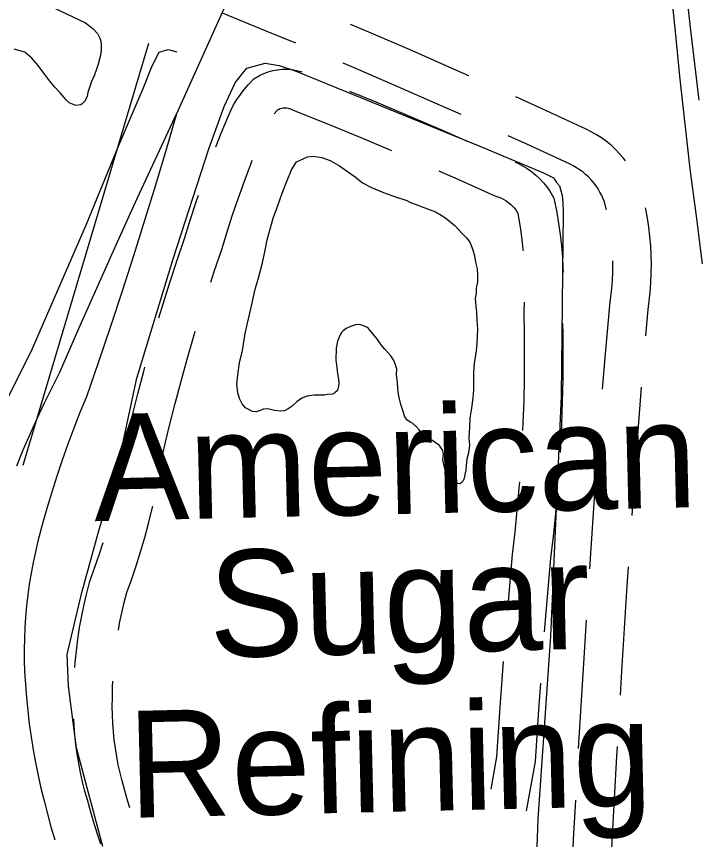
# Model space of a CAD drawing. Extents: x 3677843 to 3715951, y 511991 to 537744.
# Drawn here: x 3703341 to 3703871, y 529923 to 530562 of the extents above; entities that cross this region are included whole.
import ezdxf

# ---------------------------------------------------------------- set-up
doc = ezdxf.new("R2010")
doc.units = 0
for name, color, linetype in [('V-BLDG-IDEN', 7, 'Continuous'), ('V-RAIL-TRAK', 7, 'Continuous'), ('V-ROAD-CNTR', 7, 'Continuous'), ('V-TOPO-SHOR', 7, 'Continuous')]:
    doc.layers.add(name, color=color, linetype=linetype)

msp = doc.modelspace()

# ---------------------------------------------------------------- linework, layer by layer
at = {"layer": 'V-RAIL-TRAK'}
for points in [[(3703845.87, 530719.52), (3703864.18, 530553.58), (3703870.89, 530497.23)], [(3703848.9, 530585.43), (3703852.45, 530550.62), (3703855.8, 530515.79), (3703863.98, 530443.95), (3703868.82, 530406.94), (3703873.47, 530369.9)], [(3703506.51, 530578.73), (3703465.11, 530486.6), (3703457.05, 530458.9), (3703448.81, 530431.26), (3703440.36, 530403.67), (3703431.72, 530376.15), (3703422.88, 530348.69), (3703413.85, 530321.29), (3703404.63, 530293.96), (3703395.21, 530266.69), (3703390.2, 530254.52), (3703385.39, 530242.27), (3703380.79, 530229.94), (3703376.39, 530217.53), (3703372.21, 530205.05), (3703368.24, 530192.5), (3703364.47, 530179.89), (3703360.93, 530167.21), (3703357.59, 530154.48), (3703355.6, 530146.2), (3703353.81, 530137.88), (3703352.22, 530129.52), (3703350.84, 530121.12), (3703349.66, 530112.69), (3703348.69, 530104.23), (3703347.92, 530095.76), (3703347.37, 530087.26), (3703347.01, 530078.76), (3703346.87, 530070.25), (3703346.93, 530061.73), (3703347.19, 530053.22), (3703347.78, 530043.05), (3703348.58, 530032.89), (3703349.58, 530022.75), (3703350.78, 530012.63), (3703352.2, 530002.54), (3703353.81, 529992.48), (3703355.63, 529982.45), (3703357.66, 529972.46), (3703359.88, 529962.52), (3703362.31, 529952.62), (3703364.88, 529942.5), (3703367.68, 529932.44), (3703370.7, 529922.44)], [(3703465.44, 530487.34), (3703449.83, 530453.92), (3703434.38, 530420.42), (3703419.11, 530386.84), (3703404.02, 530353.18), (3703389.1, 530319.44), (3703374.36, 530285.62), (3703368.29, 530273.71), (3703362.41, 530261.71), (3703356.72, 530249.62), (3703351.22, 530237.44), (3703345.91, 530225.18), (3703340.79, 530212.83)]]:
    msp.add_lwpolyline(points, dxfattribs=at)
at = {"layer": 'V-ROAD-CNTR'}
for points in [[(3703557.76, 530541.41), (3703534.91, 530550.91), (3703500.84, 530564.84)], [(3703692.12, 530516.16), (3703682.27, 530520.56), (3703648.43, 530535.41), (3703614.49, 530550.04), (3703600.41, 530556.01)], [(3703495.85, 530460.86), (3703500, 530471.51), (3703505.47, 530484.93), (3703507.35, 530489.17), (3703509.58, 530493.49), (3703512.06, 530497.65), (3703514.78, 530501.67), (3703517.74, 530505.52), (3703520.93, 530509.19), (3703525.35, 530513.71), (3703529.58, 530516.26), (3703532.91, 530517.88), (3703536.37, 530519.2), (3703539.93, 530520.2), (3703543.57, 530520.88), (3703547.25, 530521.24), (3703550.95, 530521.26), (3703554.64, 530520.96), (3703558.29, 530520.32), (3703561.86, 530519.37), (3703562.42, 530519.16)], [(3703686.29, 530485.92), (3703670.13, 530493.13), (3703636.46, 530507.9), (3703602.71, 530522.45), (3703594.62, 530525.88)], [(3703599.5, 530504.19), (3703619.93, 530495.81), (3703646.16, 530484.8), (3703672.29, 530473.56), (3703691.54, 530465.1)], [(3703814.02, 530449.96), (3703812.4, 530452.08), (3703809.35, 530455.61), (3703806.11, 530458.96), (3703802.69, 530462.12), (3703799.09, 530465.08), (3703795.32, 530467.84), (3703791.41, 530470.37), (3703787.36, 530472.68), (3703783.37, 530474.66), (3703749.67, 530490.22), (3703728.62, 530499.78)], [(3703540.97, 530486.51), (3703540.98, 530486.53), (3703542.99, 530488.85), (3703544.12, 530490), (3703543.92, 530489.88), (3703544.84, 530490.32), (3703545.79, 530490.69), (3703546.77, 530490.96), (3703547.77, 530491.15), (3703548.79, 530491.25), (3703549.81, 530491.25), (3703550.83, 530491.17), (3703551.83, 530491), (3703552.82, 530490.73), (3703553.78, 530490.38), (3703555.71, 530489.47), (3703582.35, 530478.81), (3703608.43, 530468.11), (3703632.27, 530458.1)], [(3703799.13, 530411.94), (3703798.93, 530412.86), (3703797.59, 530418.23), (3703796.71, 530420.5), (3703795.49, 530423.19), (3703794.11, 530425.8), (3703792.59, 530428.34), (3703790.92, 530430.78), (3703789.12, 530433.13), (3703787.19, 530435.37), (3703785.13, 530437.49), (3703782.96, 530439.5), (3703780.68, 530441.38), (3703778.3, 530443.12), (3703775.81, 530444.73), (3703773.24, 530446.2), (3703770.4, 530447.61), (3703737.18, 530462.95), (3703722.76, 530469.49)], [(3703491.74, 530355.84), (3703494.42, 530363.99), (3703500.27, 530381.14), (3703504.47, 530394.79), (3703508.76, 530408.04), (3703513.25, 530421.23), (3703517.93, 530434.36), (3703522.8, 530447.41), (3703524, 530450.48)], [(3703728.16, 530449.03), (3703730.27, 530448.13), (3703734, 530446.23), (3703737.58, 530444.06), (3703741, 530441.65), (3703744.26, 530439), (3703747.31, 530436.14), (3703750.15, 530433.06), (3703752.77, 530429.8), (3703755.16, 530426.36), (3703758.35, 530420.99), (3703760.51, 530410.04), (3703761.97, 530401.37), (3703763.18, 530392.67), (3703764.16, 530383.93), (3703764.88, 530375.17), (3703765.36, 530366.4), (3703765.44, 530363.55)], [(3703668.99, 530442.24), (3703686.14, 530434.7), (3703712.52, 530422.83), (3703715.63, 530421.76), (3703717.54, 530420.94), (3703719.4, 530420), (3703721.17, 530418.92), (3703722.88, 530417.72), (3703724.49, 530416.41), (3703726, 530414.99), (3703727.42, 530413.46), (3703728.72, 530411.84), (3703729.91, 530410.13), (3703729.92, 530410.11), (3703730.99, 530404.64), (3703732.31, 530396.81), (3703733.41, 530388.93), (3703734.29, 530381.03), (3703734.37, 530380.15)], [(3703451.57, 530328.08), (3703454.85, 530338.94), (3703460.31, 530356.26), (3703465.97, 530373.52), (3703471.73, 530390.4), (3703475.86, 530403.82), (3703480.29, 530417.49), (3703482.24, 530423.25)], [(3703829.74, 530314.05), (3703831.53, 530334.39), (3703832.43, 530340.94), (3703833.17, 530348.1), (3703833.69, 530355.28), (3703833.99, 530362.48), (3703834.05, 530369.68), (3703833.89, 530376.88), (3703833.5, 530384.07), (3703832.88, 530391.24), (3703832.04, 530398.4), (3703830.97, 530405.52), (3703829.68, 530412.6), (3703829.48, 530413.54)], [(3703796.14, 530272.66), (3703798.4, 530300.1), (3703801.71, 530337.74), (3703802.64, 530344.52), (3703803.29, 530350.74), (3703803.74, 530356.98), (3703803.99, 530363.22), (3703804.05, 530369.48), (3703803.99, 530372.3)], [(3703735.29, 530340.2), (3703734.86, 530332.61), (3703735.22, 530314.86), (3703735.34, 530297.79), (3703735.22, 530280.62)], [(3703765.05, 530323.57), (3703765.22, 530315.27), (3703765.34, 530297.79), (3703765.22, 530280.41)], [(3703454.32, 530220.99), (3703456.7, 530231.52), (3703459.82, 530244.26), (3703464.16, 530261.57), (3703468.69, 530278.79), (3703473.43, 530295.95), (3703478.37, 530313.06), (3703479.77, 530317.68)], [(3703418.09, 530192.23), (3703419.2, 530198.64), (3703421.74, 530211.94), (3703424.51, 530225.2), (3703427.5, 530238.4), (3703430.7, 530251.47), (3703435.1, 530269.04), (3703439.73, 530286.6), (3703440.56, 530289.62)], [(3703735.22, 530280.82), (3703734.87, 530263.65), (3703734.29, 530246.59), (3703734, 530240.44)], [(3703765.22, 530280.21), (3703764.86, 530262.84), (3703764.26, 530245.36), (3703763.43, 530227.9), (3703763.15, 530223.42)], [(3703818.99, 530174.46), (3703819.76, 530185.99), (3703822.39, 530223.21), (3703825.24, 530260.39), (3703826.37, 530274.19)], [(3703786.14, 530133.02), (3703789.83, 530188.05), (3703792.47, 530225.41), (3703793.04, 530232.78)], [(3703731.53, 530200.52), (3703731.15, 530195.48), (3703729.64, 530178.47), (3703727.89, 530161.49), (3703725.88, 530144.22), (3703722.41, 530104.58), (3703722.12, 530100.97)], [(3703760.2, 530183.53), (3703759.5, 530175.61), (3703757.71, 530158.22), (3703755.73, 530141.17), (3703752.31, 530102.07), (3703750.86, 530083.97)], [(3703420.08, 530085.47), (3703421.01, 530090.72), (3703422.7, 530098.86), (3703424.6, 530106.95), (3703426.6, 530114.55), (3703430.2, 530124.55), (3703433.85, 530135.38), (3703437.29, 530146.29), (3703440.51, 530157.25), (3703443.51, 530168.28), (3703446.39, 530179.77), (3703446.73, 530181.73)], [(3703386.31, 530056.32), (3703386.59, 530060.28), (3703387.47, 530069.36), (3703388.59, 530078.41), (3703389.95, 530087.42), (3703391.55, 530096.41), (3703393.4, 530105.34), (3703395.49, 530114.21), (3703397.93, 530123.47), (3703401.87, 530134.42), (3703405.33, 530144.69), (3703408.12, 530153.53)], [(3703810.02, 530034.76), (3703811.14, 530053.58), (3703815.32, 530119.8), (3703816.31, 530134.55)], [(3703777.5, 529993.3), (3703781.19, 530055.42), (3703783.57, 530093.11)], [(3703718.96, 530061.09), (3703716.37, 530025.55), (3703713.84, 529986.91), (3703709.27, 529961.68)], [(3703428.86, 529947.23), (3703427.43, 529952.1), (3703424.86, 529961.59), (3703422.98, 529968.15), (3703421.38, 529974.45), (3703419.97, 529980.79), (3703418.74, 529987.18), (3703417.7, 529993.59), (3703416.85, 530000.04), (3703416.18, 530006.51), (3703415.71, 530012.99), (3703415.43, 530019.48), (3703415.33, 530025.98), (3703415.43, 530032.7), (3703415.56, 530041.21), (3703415.76, 530045.74)], [(3703747.8, 530044.09), (3703746.29, 530023.48), (3703743.66, 529983.25), (3703737.99, 529951.94), (3703736.75, 529944.85)], [(3703406.43, 529918.94), (3703404.56, 529924.39), (3703401.45, 529934.13), (3703398.56, 529943.94), (3703395.96, 529953.55), (3703394.02, 529960.33), (3703392.2, 529967.49), (3703390.59, 529974.69), (3703389.2, 529981.94), (3703388.02, 529989.22), (3703387.05, 529996.54), (3703386.3, 530003.88), (3703385.76, 530011.24), (3703385.53, 530016.35)], [(3703802.51, 529894.97), (3703803.52, 529921.22), (3703807.2, 529987.36), (3703807.64, 529994.83)], [(3703771.19, 529853.45), (3703771.36, 529860.16), (3703772.35, 529891.36), (3703773.55, 529922.63), (3703775.26, 529953.36)]]:
    msp.add_lwpolyline(points, dxfattribs=at)
at = {"layer": 'V-TOPO-SHOR'}
msp.add_line((3703443.41, 530541.2), (3703345.75, 530213.34), dxfattribs=at)
for points in [[(3703333.35, 530586.63), (3703394.59, 530557.26), (3703400.39, 530552.59), (3703403.82, 530548.96), (3703405.68, 530545.31), (3703406.48, 530542.95), (3703406.77, 530540.08), (3703406.54, 530535.63), (3703405.79, 530531.17), (3703404.27, 530525.14), (3703402.99, 530521.2), (3703401.2, 530516.21), (3703399.14, 530511.74), (3703397.86, 530507.8), (3703396.33, 530503.08), (3703395.82, 530500.2), (3703394.28, 530496.78), (3703391.94, 530494.41), (3703390.9, 530493.61), (3703386.98, 530493.06), (3703381.73, 530495.11), (3703379.61, 530497.45), (3703378.03, 530499.27), (3703374.86, 530502.91), (3703370.63, 530507.33), (3703366.67, 530512.01), (3703362.17, 530518.26), (3703357.67, 530524.25), (3703352.92, 530529.71), (3703347.38, 530534.38), (3703338.98, 530536.93)], [(3703189.56, 530001.82), (3703218.05, 530028.73), (3703231.46, 530053.01), (3703250.33, 530085.38), (3703273.54, 530143.47), (3703296.33, 530191.49), (3703316.17, 530229.91), (3703353.36, 530304.22), (3703395.4, 530400.73), (3703420.59, 530462.86), (3703439.38, 530506.32), (3703446.3, 530523.99), (3703451.75, 530534.61), (3703458.79, 530536.68), (3703465.35, 530534.72)], [(3703407.95, 529917.12), (3703387.43, 529993.87), (3703381.2, 530041.84), (3703380.23, 530066.43), (3703391.56, 530114.54), (3703405.23, 530163.45), (3703418.55, 530207.67), (3703434.37, 530281.19), (3703462.53, 530373.93), (3703490.36, 530459.26), (3703502.2, 530492.15), (3703510.65, 530510.56), (3703516.45, 530518.02), (3703519.93, 530521.95), (3703533.95, 530525.97), (3703544.9, 530524.1), (3703557.43, 530519.91), (3703699.6, 530462.07), (3703750.12, 530440.61), (3703757.96, 530436.77), (3703760.33, 530433.27), (3703762.7, 530430.55), (3703763.5, 530427.83), (3703764.71, 530423.15), (3703765.14, 530417.3), (3703765.59, 530410.28), (3703763.98, 530267.38), (3703755.68, 530080.7), (3703745.87, 529938.52), (3703740.4, 529789.34)], [(3703591.52, 530313), (3703590.24, 530309.85), (3703589.23, 530304.35), (3703589.04, 530295.19), (3703589.61, 530289.44), (3703590.17, 530284.47), (3703590.99, 530280.3), (3703591.28, 530277.42), (3703591.04, 530274.8), (3703590.28, 530271.66), (3703588.2, 530269.81), (3703586.37, 530268.75), (3703582.45, 530268.45), (3703580.1, 530267.91), (3703575.13, 530267.87), (3703571.99, 530267.85), (3703566.76, 530267.28), (3703562.59, 530265.68), (3703558.95, 530263.04), (3703555.05, 530259.34), (3703551.93, 530257.23), (3703549.06, 530255.9), (3703545.66, 530255.61), (3703541.21, 530256.1), (3703536.23, 530257.37), (3703532.57, 530257.07), (3703531, 530256.28), (3703527.09, 530254.94), (3703524.21, 530255.18), (3703518.7, 530258.01), (3703516.06, 530261.13), (3703514.19, 530265.3), (3703512.85, 530269.74), (3703512.01, 530276.54), (3703512.74, 530283.87), (3703514.23, 530293.04), (3703516.51, 530302.73), (3703518.5, 530315.83), (3703521.03, 530327.36), (3703523.82, 530338.37), (3703526.34, 530350.43), (3703528.64, 530358.03), (3703531.94, 530370.88), (3703533.7, 530379.27), (3703535.72, 530388.7), (3703538.27, 530397.88), (3703540.3, 530405.48), (3703543.63, 530414.67), (3703547.21, 530424.89), (3703551.06, 530434.87), (3703554.4, 530443.01), (3703557.5, 530448), (3703558.27, 530449.32), (3703562.96, 530451.45), (3703566.87, 530453.04), (3703571.32, 530453.6), (3703578.13, 530452.61), (3703584.43, 530450.3), (3703591.78, 530446.18), (3703598.1, 530441.78), (3703603.89, 530437.64), (3703609.68, 530432.97), (3703616.77, 530429.36), (3703625.96, 530425.51), (3703634.62, 530422.44), (3703644.06, 530419.11), (3703646.43, 530417.82)], [(3703646.43, 530417.82), (3703660.07, 530412.7), (3703666.37, 530410.4), (3703670.84, 530407.81), (3703674.25, 530405.49), (3703677.42, 530402.9), (3703681.36, 530399.79), (3703683.74, 530397.19), (3703686.91, 530393.81), (3703690.6, 530389.92), (3703693.24, 530386.27), (3703695.38, 530380.8), (3703696.73, 530376.1), (3703697.55, 530371.4), (3703698.63, 530366.17), (3703698.94, 530360.94), (3703698.98, 530355.97), (3703697.97, 530350.99), (3703698, 530347.33), (3703697.25, 530343.14), (3703697.56, 530337.12), (3703698.11, 530332.42), (3703698.43, 530326.14), (3703699, 530319.08), (3703698.78, 530313.85), (3703698.57, 530307.83), (3703697.58, 530300.23), (3703696.33, 530292.9), (3703695.86, 530285.83), (3703695.91, 530280.33), (3703695.97, 530272.22), (3703695.23, 530265.94), (3703694.25, 530257.82), (3703693.01, 530249.96), (3703692.8, 530243.16), (3703692.34, 530234.52), (3703692.65, 530229.29), (3703692.41, 530226.41), (3703691.66, 530222.22), (3703690.64, 530218.28), (3703690.15, 530213.31), (3703689.92, 530209.65), (3703689.42, 530207.29), (3703688.91, 530204.67), (3703688.41, 530202.57), (3703687.89, 530201.26), (3703687.11, 530200.73), (3703686.85, 530200.2), (3703685.29, 530199.14), (3703685.03, 530199.14), (3703683.72, 530199.39), (3703682.93, 530199.91), (3703682.41, 530200.43), (3703681.09, 530201.73), (3703678.71, 530203.8), (3703676.61, 530205.88), (3703674.49, 530208.48), (3703673.69, 530211.09), (3703672.61, 530215.27), (3703672.06, 530217.88), (3703672.31, 530220.23), (3703672.56, 530222.07), (3703672.01, 530224.94), (3703670.95, 530226.5), (3703669.36, 530228.85), (3703666.2, 530231.17), (3703663.57, 530232.99), (3703661.21, 530234.54), (3703657, 530236.86), (3703655.68, 530238.42), (3703653.57, 530241.02), (3703651.46, 530243.62), (3703648.82, 530245.95), (3703646.98, 530246.98), (3703644.35, 530248.53), (3703642.5, 530251.14), (3703640.89, 530256.09), (3703639.55, 530260.79), (3703637.93, 530267.06), (3703637.1, 530272.55), (3703636.8, 530278.04), (3703635.96, 530283.79), (3703636.19, 530288.24), (3703635.38, 530291.63), (3703633.78, 530295.28), (3703631.67, 530298.41), (3703626.92, 530303.6), (3703624.27, 530306.98), (3703620.83, 530311.93), (3703617.93, 530315.3), (3703614.23, 530319.72), (3703612.91, 530320.76), (3703608.45, 530322.56), (3703606.62, 530322.8), (3703604.27, 530322.52), (3703600.35, 530321.18), (3703596.96, 530319.85), (3703594.62, 530318), (3703593.32, 530316.68), (3703592.81, 530315.89), (3703591.52, 530313)]]:
    msp.add_lwpolyline(points, dxfattribs=at)

# ---------------------------------------------------------------- texts
at = {"layer": 'V-BLDG-IDEN'}
for s, p in [('American', (3703401.51, 530170.01)), ('Sugar', (3703491.04, 530064.09)), ('Refining', (3703428.37, 529939.46))]:
    msp.add_text(s, height=83, rotation=1.34431, dxfattribs=at).set_placement(p)

doc.saveas('drawing.dxf')
